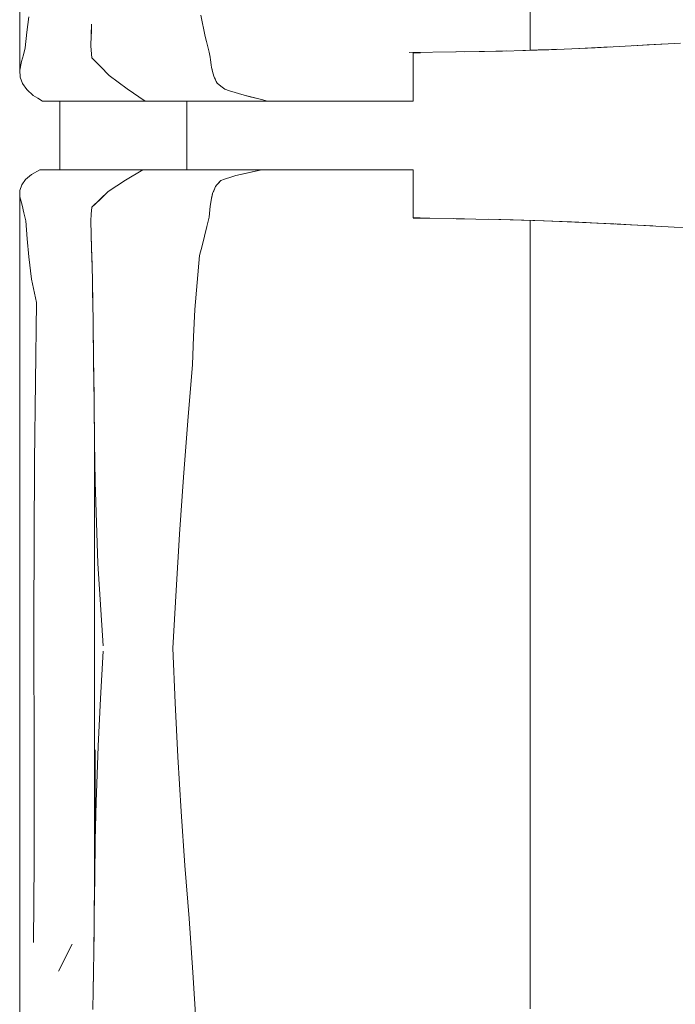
# Model space of a CAD drawing. Header units: millimetres. Extents: x -261 to 187, y -214 to 106.
# Tile 830 of 1056: x -199.671 to -199.289, y 6.308 to 6.883. Entities that reach past the tile are written whole.
import ezdxf

# ---------------------------------------------------------------- set-up
doc = ezdxf.new("R2010")
doc.units = ezdxf.units.MM
doc.header["$LTSCALE"] = 0.005
doc.header["$MEASUREMENT"] = 0
doc.layers.add('IFC-Elemento de mobília-Contorno', color=9, linetype='Continuous', lineweight=5)
doc.layers.add('IFC-Laje-Contorno', color=9, linetype='Continuous', lineweight=5)

msp = doc.modelspace()

# ---------------------------------------------------------------- linework, layer by layer
at = {"layer": 'IFC-Elemento de mobília-Contorno', "lineweight": 5}
for p, q in [((-199.67117, 7.02076), (-199.67109, 6.85314)), ((-199.37331, 6.86474), (-199.37331, 6.90682)), ((-199.66693, 6.87519), (-199.66591, 6.88429)), ((-199.56556, 6.88514), (-199.56289, 6.87281)), ((-199.62945, 6.87355), (-199.62923, 6.88003)), ((-199.66796, 6.86609), (-199.66693, 6.87519)), ((-199.62967, 6.86707), (-199.62945, 6.87355)), ((-199.62966, 6.86831), (-199.62936, 6.8763)), ((-199.62936, 6.8763), (-199.62931, 6.87761)), ((-199.56289, 6.87281), (-199.56216, 6.86978)), ((-199.62967, 6.86707), (-199.6291, 6.86035)), ((-199.62966, 6.86831), (-199.62964, 6.86802)), ((-199.56216, 6.86978), (-199.56143, 6.86674)), ((-199.33534, 6.8662), (-199.32137, 6.86693)), ((-199.32137, 6.86693), (-199.30739, 6.86765)), ((-199.31322, 6.86735), (-199.30511, 6.8678)), ((-199.30739, 6.86765), (-199.30013, 6.86806)), ((-199.30511, 6.8678), (-199.29711, 6.86824)), ((-199.30013, 6.86806), (-199.28561, 6.86889)), ((-199.29711, 6.86824), (-199.29287, 6.86847)), ((-199.29287, 6.86847), (-199.28561, 6.86889)), ((-199.67004, 6.85822), (-199.669, 6.86215)), ((-199.669, 6.86215), (-199.66796, 6.86609)), ((-199.56143, 6.86674), (-199.56069, 6.86371)), ((-199.56069, 6.86371), (-199.55996, 6.86068)), ((-199.44395, 6.86333), (-199.41651, 6.86374)), ((-199.4415, 6.86314), (-199.43932, 6.86314)), ((-199.4415, 6.84833), (-199.4415, 6.86314)), ((-199.43932, 6.86314), (-199.43734, 6.86314)), ((-199.41664, 6.86373), (-199.40299, 6.86399)), ((-199.41183, 6.86383), (-199.39989, 6.86407)), ((-199.40299, 6.86399), (-199.38946, 6.86425)), ((-199.39989, 6.86407), (-199.38692, 6.86433)), ((-199.38946, 6.86425), (-199.37597, 6.86465)), ((-199.37765, 6.8646), (-199.36089, 6.86515)), ((-199.37746, 6.8646), (-199.36856, 6.8649)), ((-199.3768, 6.86462), (-199.3765, 6.86463)), ((-199.3765, 6.86463), (-199.36089, 6.86515)), ((-199.3765, 6.86463), (-199.36869, 6.86489)), ((-199.37597, 6.86465), (-199.36247, 6.86505)), ((-199.36869, 6.86489), (-199.36089, 6.86515)), ((-199.36247, 6.86505), (-199.34891, 6.86562)), ((-199.36089, 6.86515), (-199.35712, 6.86527)), ((-199.34891, 6.86562), (-199.33534, 6.8662)), ((-199.34494, 6.86579), (-199.3371, 6.86616)), ((-199.34493, 6.86579), (-199.32665, 6.86665)), ((-199.34492, 6.86579), (-199.3371, 6.86616)), ((-199.3371, 6.86616), (-199.32666, 6.86665)), ((-199.67109, 6.85314), (-199.67004, 6.85822)), ((-199.6291, 6.86035), (-199.62405, 6.85522)), ((-199.55996, 6.86068), (-199.55979, 6.85918)), ((-199.55979, 6.85918), (-199.55946, 6.85619)), ((-199.55946, 6.85619), (-199.55929, 6.8547)), ((-199.67109, 6.85314), (-199.67094, 6.84903)), ((-199.62405, 6.85522), (-199.61901, 6.85009)), ((-199.61901, 6.85009), (-199.60846, 6.84225)), ((-199.55929, 6.8547), (-199.55827, 6.85093)), ((-199.55929, 6.8547), (-199.55895, 6.85345)), ((-199.55827, 6.85093), (-199.55793, 6.84967)), ((-199.55793, 6.84967), (-199.55744, 6.84865)), ((-199.55793, 6.84967), (-199.55646, 6.84659)), ((-199.67094, 6.84903), (-199.66957, 6.84531)), ((-199.66957, 6.84531), (-199.66708, 6.84176)), ((-199.55744, 6.84865), (-199.55695, 6.84762)), ((-199.55646, 6.84659), (-199.55597, 6.84556)), ((-199.55597, 6.84556), (-199.55376, 6.84377)), ((-199.55597, 6.84556), (-199.55486, 6.84466)), ((-199.55486, 6.84466), (-199.55376, 6.84377)), ((-199.4415, 6.83509), (-199.4415, 6.84833)), ((-199.66708, 6.84176), (-199.66325, 6.83836)), ((-199.66325, 6.83836), (-199.66059, 6.83672)), ((-199.60846, 6.84225), (-199.59796, 6.83509)), ((-199.55376, 6.84377), (-199.55155, 6.84197)), ((-199.55155, 6.84197), (-199.54869, 6.84109)), ((-199.54869, 6.84109), (-199.54014, 6.83846)), ((-199.54014, 6.83846), (-199.53, 6.83593)), ((-199.54014, 6.83846), (-199.53338, 6.83677)), ((-199.54014, 6.83846), (-199.53676, 6.83761)), ((-199.66059, 6.83672), (-199.65793, 6.83509)), ((-199.65793, 6.83509), (-199.59796, 6.83509)), ((-199.59796, 6.83509), (-199.55668, 6.83509)), ((-199.57373, 6.79501), (-199.57373, 6.83509)), ((-199.55668, 6.83509), (-199.52662, 6.83509)), ((-199.53676, 6.83761), (-199.53338, 6.83677)), ((-199.53, 6.83593), (-199.52662, 6.83509)), ((-199.52662, 6.83509), (-199.52465, 6.83509)), ((-199.52465, 6.83509), (-199.52269, 6.83509)), ((-199.52269, 6.83509), (-199.52076, 6.83509)), ((-199.52076, 6.83509), (-199.51883, 6.83509)), ((-199.51883, 6.83509), (-199.51692, 6.83509)), ((-199.51692, 6.83509), (-199.515, 6.83509)), ((-199.515, 6.83509), (-199.51307, 6.83509)), ((-199.51307, 6.83509), (-199.51112, 6.83509)), ((-199.51112, 6.83509), (-199.50914, 6.83509)), ((-199.50914, 6.83509), (-199.50713, 6.83509)), ((-199.50713, 6.83509), (-199.50507, 6.83509)), ((-199.50507, 6.83509), (-199.50296, 6.83509)), ((-199.50296, 6.83509), (-199.50081, 6.83509)), ((-199.50081, 6.83509), (-199.49862, 6.83509)), ((-199.49862, 6.83509), (-199.49643, 6.83509)), ((-199.49643, 6.83509), (-199.49424, 6.83509)), ((-199.49424, 6.83509), (-199.49209, 6.83509)), ((-199.49209, 6.83509), (-199.48998, 6.83509)), ((-199.48998, 6.83509), (-199.48795, 6.83509)), ((-199.48795, 6.83509), (-199.48601, 6.83509)), ((-199.48601, 6.83509), (-199.48418, 6.83509)), ((-199.48418, 6.83509), (-199.48245, 6.83509)), ((-199.48245, 6.83509), (-199.48079, 6.83509)), ((-199.48079, 6.83509), (-199.47916, 6.83509)), ((-199.47916, 6.83509), (-199.47754, 6.83509)), ((-199.47754, 6.83509), (-199.47589, 6.83509)), ((-199.47589, 6.83509), (-199.47417, 6.83509)), ((-199.47417, 6.83509), (-199.47236, 6.83509)), ((-199.47236, 6.83509), (-199.47042, 6.83509)), ((-199.47042, 6.83509), (-199.46834, 6.83509)), ((-199.46834, 6.83509), (-199.46616, 6.83509)), ((-199.46616, 6.83509), (-199.46387, 6.83509)), ((-199.46387, 6.83509), (-199.46149, 6.83509)), ((-199.46149, 6.83509), (-199.45904, 6.83509)), ((-199.45904, 6.83509), (-199.45653, 6.83509)), ((-199.45653, 6.83509), (-199.45398, 6.83509)), ((-199.45398, 6.83509), (-199.45139, 6.83509)), ((-199.45139, 6.83509), (-199.44882, 6.83509)), ((-199.44882, 6.83509), (-199.44628, 6.83509)), ((-199.44628, 6.83509), (-199.44383, 6.83509)), ((-199.44383, 6.83509), (-199.4415, 6.83509)), ((-199.66775, 6.78935), (-199.66435, 6.79222)), ((-199.66435, 6.79222), (-199.65949, 6.79501)), ((-199.65949, 6.79501), (-199.59924, 6.79501)), ((-199.60934, 6.78907), (-199.59924, 6.79501)), ((-199.59924, 6.79501), (-199.53008, 6.79501)), ((-199.58398, 6.79501), (-199.57373, 6.79501)), ((-199.54511, 6.79168), (-199.53008, 6.79501)), ((-199.54136, 6.79251), (-199.53008, 6.79501)), ((-199.54136, 6.79251), (-199.53384, 6.79418)), ((-199.53384, 6.79418), (-199.53008, 6.79501)), ((-199.53178, 6.79501), (-199.52877, 6.79501)), ((-199.53008, 6.79501), (-199.5281, 6.79501)), ((-199.52877, 6.79501), (-199.52595, 6.79501)), ((-199.5281, 6.79501), (-199.52613, 6.79501)), ((-199.52613, 6.79501), (-199.52417, 6.79501)), ((-199.52417, 6.79501), (-199.52224, 6.79501)), ((-199.52224, 6.79501), (-199.52032, 6.79501)), ((-199.52032, 6.79501), (-199.51842, 6.79501)), ((-199.51842, 6.79501), (-199.51651, 6.79501)), ((-199.51651, 6.79501), (-199.5146, 6.79501)), ((-199.5146, 6.79501), (-199.51268, 6.79501)), ((-199.51268, 6.79501), (-199.51074, 6.79501)), ((-199.51074, 6.79501), (-199.50878, 6.79501)), ((-199.50878, 6.79501), (-199.50677, 6.79501)), ((-199.50677, 6.79501), (-199.50472, 6.79501)), ((-199.50472, 6.79501), (-199.50262, 6.79501)), ((-199.50262, 6.79501), (-199.50047, 6.79501)), ((-199.50047, 6.79501), (-199.4983, 6.79501)), ((-199.4983, 6.79501), (-199.49612, 6.79501)), ((-199.49612, 6.79501), (-199.49395, 6.79501)), ((-199.49395, 6.79501), (-199.49182, 6.79501)), ((-199.49182, 6.79501), (-199.48974, 6.79501)), ((-199.48974, 6.79501), (-199.48773, 6.79501)), ((-199.48773, 6.79501), (-199.48582, 6.79501)), ((-199.48582, 6.79501), (-199.48401, 6.79501)), ((-199.48401, 6.79501), (-199.4823, 6.79501)), ((-199.4823, 6.79501), (-199.48066, 6.79501)), ((-199.48066, 6.79501), (-199.47905, 6.79501)), ((-199.47905, 6.79501), (-199.47743, 6.79501)), ((-199.47743, 6.79501), (-199.47579, 6.79501)), ((-199.47579, 6.79501), (-199.47408, 6.79501)), ((-199.47408, 6.79501), (-199.47228, 6.79501)), ((-199.47228, 6.79501), (-199.47034, 6.79501)), ((-199.47034, 6.79501), (-199.46828, 6.79501)), ((-199.46828, 6.79501), (-199.46611, 6.79501)), ((-199.46611, 6.79501), (-199.46383, 6.79501)), ((-199.46383, 6.79501), (-199.46148, 6.79501)), ((-199.46148, 6.79501), (-199.45904, 6.79501)), ((-199.45904, 6.79501), (-199.45655, 6.79501)), ((-199.45655, 6.79501), (-199.45402, 6.79501)), ((-199.45402, 6.79501), (-199.45145, 6.79501)), ((-199.45145, 6.79501), (-199.44889, 6.79501)), ((-199.44889, 6.79501), (-199.44637, 6.79501)), ((-199.44637, 6.79501), (-199.44394, 6.79501)), ((-199.44394, 6.79501), (-199.44161, 6.79501)), ((-199.44161, 6.78176), (-199.44161, 6.79501)), ((-199.66994, 6.78632), (-199.66775, 6.78935)), ((-199.61949, 6.7824), (-199.60934, 6.78907)), ((-199.55614, 6.78618), (-199.55389, 6.78884)), ((-199.55614, 6.78618), (-199.55539, 6.78706)), ((-199.55539, 6.78706), (-199.55389, 6.78884)), ((-199.55539, 6.78706), (-199.55464, 6.78795)), ((-199.55464, 6.78795), (-199.55389, 6.78884)), ((-199.55389, 6.78884), (-199.55169, 6.78954)), ((-199.55169, 6.78954), (-199.54731, 6.79097)), ((-199.54731, 6.79097), (-199.54511, 6.79168)), ((-199.67119, 6.62956), (-199.67108, 6.78299)), ((-199.67108, 6.78299), (-199.66994, 6.78632)), ((-199.67108, 6.78299), (-199.671, 6.77929)), ((-199.6291, 6.77316), (-199.61949, 6.7824)), ((-199.6243, 6.77778), (-199.61949, 6.7824)), ((-199.55917, 6.77855), (-199.55862, 6.78121)), ((-199.55889, 6.77988), (-199.55862, 6.78121)), ((-199.55862, 6.78121), (-199.55732, 6.78427)), ((-199.55818, 6.78223), (-199.55732, 6.78427)), ((-199.55818, 6.78223), (-199.55775, 6.78325)), ((-199.55732, 6.78427), (-199.55688, 6.78529)), ((-199.55688, 6.78529), (-199.55614, 6.78618)), ((-199.44161, 6.76696), (-199.44161, 6.78176)), ((-199.671, 6.77929), (-199.6698, 6.77444)), ((-199.6291, 6.77316), (-199.6243, 6.77778)), ((-199.55994, 6.77379), (-199.55972, 6.7759)), ((-199.55972, 6.7759), (-199.55917, 6.77855)), ((-199.55972, 6.7759), (-199.55944, 6.77722)), ((-199.55944, 6.77722), (-199.55917, 6.77855)), ((-199.55917, 6.77855), (-199.55889, 6.77988)), ((-199.6698, 6.77444), (-199.66873, 6.76986)), ((-199.66873, 6.76986), (-199.66766, 6.76529)), ((-199.62967, 6.76533), (-199.62938, 6.76924)), ((-199.62938, 6.76924), (-199.6291, 6.77316)), ((-199.62938, 6.76916), (-199.6291, 6.77316)), ((-199.5606, 6.76749), (-199.56038, 6.76959)), ((-199.56038, 6.76959), (-199.56016, 6.77169)), ((-199.56016, 6.77169), (-199.55994, 6.77379)), ((-199.66766, 6.76529), (-199.66678, 6.75482)), ((-199.62966, 6.76517), (-199.62938, 6.76916)), ((-199.62966, 6.76517), (-199.6292, 6.74911)), ((-199.62966, 6.76517), (-199.62943, 6.75714)), ((-199.56199, 6.76189), (-199.5606, 6.76749)), ((-199.44161, 6.76696), (-199.43942, 6.76696)), ((-199.44161, 6.7669), (-199.43183, 6.76676)), ((-199.43942, 6.76696), (-199.43743, 6.76696)), ((-199.43183, 6.76676), (-199.41824, 6.76656)), ((-199.41824, 6.76656), (-199.40492, 6.76631)), ((-199.41642, 6.76651), (-199.40492, 6.76631)), ((-199.40492, 6.76631), (-199.39159, 6.76606)), ((-199.39743, 6.76617), (-199.38318, 6.76579)), ((-199.39159, 6.76606), (-199.37831, 6.76568)), ((-199.38318, 6.76579), (-199.37058, 6.76546)), ((-199.37831, 6.76568), (-199.36504, 6.7653)), ((-199.37331, 6.76554), (-199.37331, 6.7327)), ((-199.36557, 6.76531), (-199.34058, 6.76425)), ((-199.36556, 6.76531), (-199.34913, 6.76461)), ((-199.36504, 6.7653), (-199.35164, 6.76474)), ((-199.35164, 6.76474), (-199.33823, 6.76418)), ((-199.34913, 6.76461), (-199.34058, 6.76425)), ((-199.34058, 6.76425), (-199.33425, 6.76398)), ((-199.33823, 6.76418), (-199.32445, 6.76348)), ((-199.33823, 6.76418), (-199.31067, 6.76277)), ((-199.32461, 6.76349), (-199.31756, 6.76312)), ((-199.32459, 6.76348), (-199.31067, 6.76277)), ((-199.56338, 6.75631), (-199.56199, 6.76189)), ((-199.32354, 6.76343), (-199.32336, 6.76342)), ((-199.32336, 6.76342), (-199.3147, 6.76296)), ((-199.31756, 6.76312), (-199.31067, 6.76277)), ((-199.3147, 6.76296), (-199.30604, 6.76249)), ((-199.31067, 6.76277), (-199.30353, 6.76236)), ((-199.30604, 6.76249), (-199.30165, 6.76226)), ((-199.30353, 6.76236), (-199.28925, 6.76156)), ((-199.29639, 6.76196), (-199.28925, 6.76156)), ((-199.28925, 6.76156), (-199.28211, 6.76116)), ((-199.66678, 6.75482), (-199.66591, 6.74434)), ((-199.62944, 6.75753), (-199.62922, 6.74974)), ((-199.62931, 6.75288), (-199.6292, 6.74911)), ((-199.56477, 6.75072), (-199.56338, 6.75631)), ((-199.62922, 6.74974), (-199.62897, 6.73955)), ((-199.6292, 6.74911), (-199.62894, 6.7383)), ((-199.56616, 6.74512), (-199.56477, 6.75072)), ((-199.66591, 6.74434), (-199.66422, 6.73126)), ((-199.56754, 6.72938), (-199.56616, 6.74512)), ((-199.62897, 6.73955), (-199.62872, 6.72935)), ((-199.66422, 6.73126), (-199.66144, 6.71761)), ((-199.62872, 6.72935), (-199.62835, 6.70622)), ((-199.56892, 6.71363), (-199.56754, 6.72938)), ((-199.37331, 6.69656), (-199.37331, 6.7327)), ((-199.6287, 6.72809), (-199.62869, 6.7275)), ((-199.62869, 6.7275), (-199.62846, 6.71286)), ((-199.66258, 6.62511), (-199.66144, 6.71761)), ((-199.56967, 6.6976), (-199.56892, 6.71363)), ((-199.62835, 6.70622), (-199.62807, 6.68537)), ((-199.62834, 6.70534), (-199.62833, 6.70501)), ((-199.62833, 6.70501), (-199.62804, 6.68301)), ((-199.57042, 6.68156), (-199.56967, 6.6976)), ((-199.37331, 6.66075), (-199.37331, 6.69656)), ((-199.62807, 6.68537), (-199.62792, 6.67403)), ((-199.62804, 6.68301), (-199.62773, 6.65987)), ((-199.57298, 6.64856), (-199.57042, 6.68156)), ((-199.62792, 6.67403), (-199.62777, 6.66268)), ((-199.62777, 6.66268), (-199.6277, 6.65721)), ((-199.37334, 6.63411), (-199.37331, 6.66075)), ((-199.62773, 6.65987), (-199.62743, 6.63624)), ((-199.62768, 6.65553), (-199.62745, 6.63831)), ((-199.57561, 6.61576), (-199.57298, 6.64856)), ((-199.62745, 6.37719), (-199.62745, 6.63831)), ((-199.62743, 6.63624), (-199.62714, 6.61309)), ((-199.37334, 6.63411), (-199.37331, 6.60426)), ((-199.67119, 6.62956), (-199.67117, 6.41962)), ((-199.66288, 6.53273), (-199.66258, 6.62511)), ((-199.578, 6.58249), (-199.57561, 6.61576)), ((-199.62714, 6.61309), (-199.62561, 6.56544)), ((-199.37331, 6.56811), (-199.37331, 6.60426)), ((-199.57993, 6.54961), (-199.578, 6.58249)), ((-199.62561, 6.56544), (-199.62253, 6.51743)), ((-199.37332, 6.5327), (-199.37331, 6.56811)), ((-199.58173, 6.51613), (-199.57993, 6.54961)), ((-199.66288, 6.53273), (-199.66268, 6.44459)), ((-199.37332, 6.5327), (-199.37331, 6.50062)), ((-199.62401, 6.48666), (-199.62253, 6.51431)), ((-199.58173, 6.51613), (-199.58036, 6.48429)), ((-199.37331, 6.46314), (-199.37331, 6.50062)), ((-199.62548, 6.45901), (-199.62401, 6.48666)), ((-199.58036, 6.48429), (-199.57893, 6.45277)), ((-199.37335, 6.41407), (-199.37331, 6.46314)), ((-199.62714, 6.40399), (-199.62714, 6.45685)), ((-199.62631, 6.4315), (-199.62548, 6.45901)), ((-199.57893, 6.45277), (-199.57695, 6.4209)), ((-199.66268, 6.44459), (-199.66266, 6.39132)), ((-199.62646, 6.42671), (-199.62631, 6.4315)), ((-199.62714, 6.40399), (-199.62646, 6.42671)), ((-199.67117, 6.41962), (-199.67109, 6.252)), ((-199.57695, 6.4209), (-199.57476, 6.38938)), ((-199.37335, 6.41407), (-199.37331, 6.38205)), ((-199.62739, 6.38252), (-199.62714, 6.40399)), ((-199.66308, 6.34452), (-199.66266, 6.39132)), ((-199.57476, 6.38938), (-199.57235, 6.35847)), ((-199.62766, 6.36048), (-199.62739, 6.38252)), ((-199.37332, 6.34758), (-199.37331, 6.38205)), ((-199.62765, 6.36113), (-199.62745, 6.37719)), ((-199.62778, 6.35087), (-199.62765, 6.36113)), ((-199.6277, 6.35702), (-199.62766, 6.36048)), ((-199.57235, 6.35847), (-199.57009, 6.32697)), ((-199.62793, 6.33907), (-199.62778, 6.35087)), ((-199.62793, 6.33936), (-199.62782, 6.34757)), ((-199.37332, 6.34758), (-199.37331, 6.30567)), ((-199.64848, 6.32782), (-199.6405, 6.34353)), ((-199.6445, 6.33567), (-199.6405, 6.34353)), ((-199.62809, 6.32726), (-199.62793, 6.33907)), ((-199.62799, 6.33504), (-199.62793, 6.33936)), ((-199.64848, 6.32782), (-199.6445, 6.33567)), ((-199.62827, 6.31635), (-199.62809, 6.32726)), ((-199.62822, 6.31848), (-199.62813, 6.32482)), ((-199.57009, 6.32697), (-199.56916, 6.31165)), ((-199.62845, 6.30544), (-199.62827, 6.31635)), ((-199.62833, 6.31281), (-199.62822, 6.31848)), ((-199.56916, 6.31165), (-199.56822, 6.29633))]:
    msp.add_line(p, q, dxfattribs=at)
at = {"layer": 'IFC-Laje-Contorno', "lineweight": 5}
msp.add_line((-199.64781, 6.79501), (-199.64781, 6.83509), dxfattribs=at)

doc.saveas('drawing.dxf')
